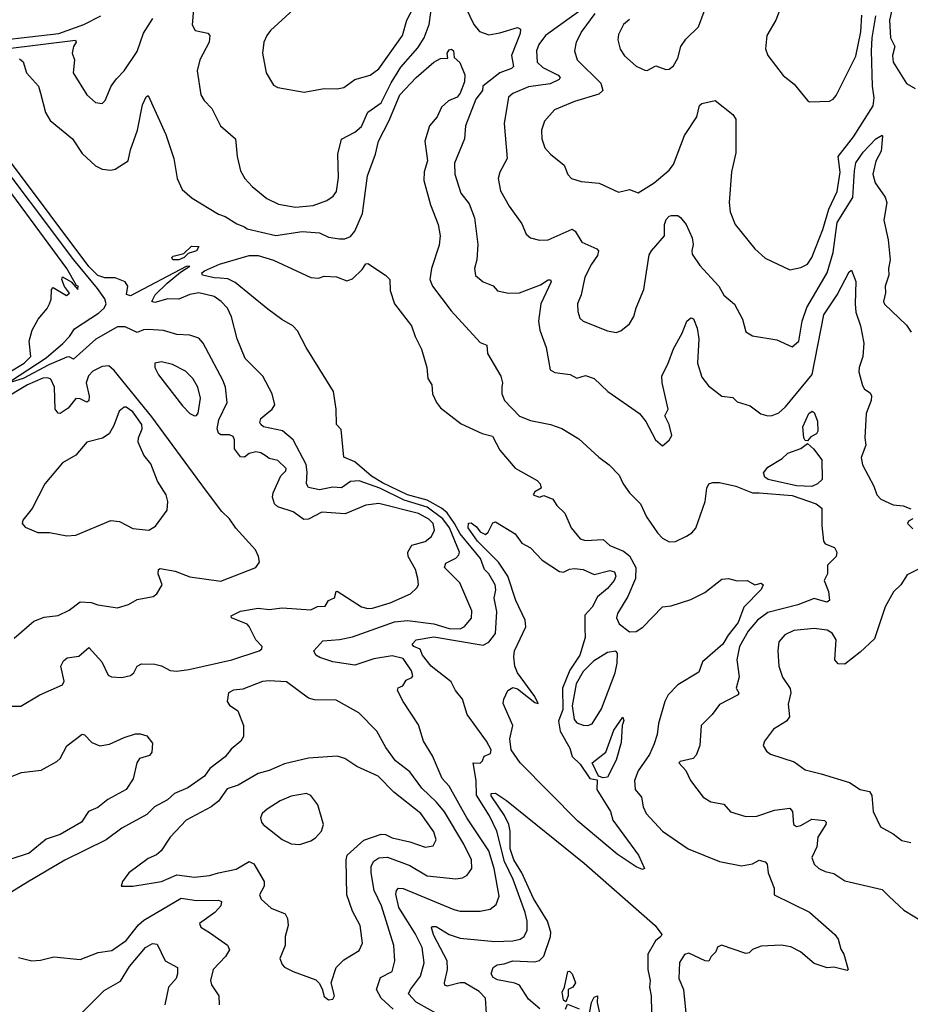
# Model space of a CAD drawing. Extents: x 1552294 to 1694791, y 811929 to 917222.
# Tile 317 of 643: x 1601730 to 1605783, y 907577 to 912057. Entities that reach past the tile are written whole.
import ezdxf

# ---------------------------------------------------------------- set-up
doc = ezdxf.new("R2010")
doc.units = 0

msp = doc.modelspace()

# ---------------------------------------------------------------- linework, layer by layer
at = {"layer": '0CON10XD'}
for points in [[(1602520.3, 912105), (1602514.5, 912034.5), (1602528.8, 912008.8), (1602585.8, 911995.8), (1602596, 911985), (1602592.9, 911955), (1602550.5, 911875), (1602537.8, 911825), (1602554.2, 911715), (1602570.3, 911690.3), (1602605, 911653.8), (1602644.2, 911575), (1602712.5, 911515), (1602719.4, 911435), (1602735, 911370), (1602754.7, 911334.7), (1602787.8, 911297.8), (1602855, 911243.3), (1602908.1, 911218.1), (1602985, 911204.6), (1603065, 911212.1), (1603128, 911235), (1603156, 911254), (1603171.1, 911275), (1603180.6, 911339.4), (1603177.5, 911445), (1603195, 911514.2), (1603255, 911545.5), (1603285, 911571.1), (1603313.8, 911636.2), (1603375, 911678.9), (1603420.1, 911769.9), (1603465, 911841.6), (1603541.4, 911928.6), (1603570, 911975), (1603593.3, 912035), (1603608.6, 912145)], [(1602976.2, 912103.8), (1602872, 912008), (1602854.2, 911985), (1602841.4, 911955), (1602834.4, 911904.4), (1602852, 911815), (1602885, 911758.8), (1602905, 911749.2), (1603025, 911727.5), (1603115, 911744.4), (1603175, 911743.3), (1603205, 911749.4), (1603255, 911785.5), (1603325, 911804.5), (1603365, 911834.5), (1603472.8, 911985), (1603491.6, 912055), (1603539.4, 912145)], [(1604369.6, 912165), (1604123.3, 911985), (1604092.2, 911945), (1604081.2, 911915), (1604085, 911863.8), (1604110.2, 911840.2), (1604181.1, 911805), (1604189.5, 911795), (1604184.5, 911785), (1604144.2, 911765.8), (1604045, 911752), (1603975, 911721.2), (1603954.7, 911705), (1603935.5, 911585), (1603949.2, 911425), (1603915, 911363.3), (1603906.9, 911335), (1603918.8, 911278.8), (1603958.2, 911208.2), (1604015, 911128.8), (1604035, 911082), (1604055, 911064), (1604095, 911054.3), (1604135, 911055.6), (1604245, 911103.5), (1604258.5, 911095), (1604287.8, 911045), (1604356.2, 911015), (1604363.8, 911005), (1604360, 910985), (1604332.1, 910945), (1604302.5, 910885), (1604285.6, 910805), (1604268.9, 910765), (1604269.7, 910729.7), (1604278.8, 910698.8), (1604295, 910686.2), (1604405, 910642), (1604445, 910634.3), (1604465, 910641.2), (1604505, 910674), (1604525, 910706.7), (1604535, 910746.7), (1604570.7, 910829.3), (1604595, 910986.7), (1604605, 911006.2), (1604665, 911073.8), (1604664.5, 911125), (1604671.5, 911148.5), (1604685, 911163.3), (1604696.6, 911166.6), (1604725, 911166.9), (1604737.3, 911157.3), (1604762.5, 911125), (1604790.4, 911065), (1604795.6, 911035), (1604788.4, 911005), (1604791, 910991), (1604825, 910939.5), (1604911.5, 910845), (1604935, 910804.5), (1604983.6, 910763.6), (1605020, 910695), (1605035, 910637.5), (1605065, 910618.8), (1605175, 910601.2), (1605245, 910568.6), (1605275.3, 910594.7), (1605290.6, 910685), (1605311.7, 910748.3), (1605404.8, 910905.2), (1605432.1, 910997.9), (1605450.7, 911135), (1605521.8, 911248.2), (1605529, 911369), (1605535, 911405.6), (1605568.8, 911455), (1605625.6, 911515), (1605655, 911532.5), (1605657, 911527), (1605650.2, 911459.8), (1605626.6, 911413.4), (1605611.9, 911355), (1605622.4, 911315), (1605669.3, 911249.3), (1605676.1, 911225), (1605662.4, 911145), (1605682.1, 911055), (1605692, 910965), (1605684.1, 910925), (1605685.2, 910895), (1605668.6, 910845), (1605670.3, 910815), (1605661.3, 910775), (1605665, 910762.9), (1605765, 910668), (1605786.7, 910635)], [(1603760.7, 912110.7), (1603796.2, 912035), (1603823.3, 912003.3), (1603865, 911988.3), (1603915, 911997.5)], [(1605701.1, 912108.9), (1605688.1, 912055), (1605692.8, 911975), (1605713.1, 911935), (1605702.5, 911895), (1605705, 911864.2), (1605765, 911767.1), (1605805.8, 911745)], [(1601645, 911963.5), (1601907.8, 911995), (1602022.4, 912035), (1602099.5, 912075)], [(1601665, 911924.5), (1601983.9, 911963.9), (1601986.7, 911955), (1601974.6, 911935.4), (1601968.6, 911905), (1601980, 911875), (1601973.8, 911815), (1602035, 911715.8), (1602075, 911680.8), (1602105, 911676.2), (1602119.7, 911690.3), (1602145.7, 911755), (1602171.1, 911788.9), (1602205, 911824.3), (1602265, 911912.1), (1602293.8, 911996.2), (1602336.7, 912063.3)], [(1604346.8, 912085), (1604288.2, 912005), (1604262.1, 911955), (1604254.5, 911915), (1604267.3, 911875), (1604375, 911768.9), (1604383.6, 911735), (1604365, 911718.7), (1604255, 911685.4), (1604163.3, 911646.7), (1604118.6, 911595), (1604104.4, 911555), (1604106.5, 911515), (1604120.6, 911475), (1604145, 911445.7), (1604208, 911395), (1604225, 911353.3), (1604241.2, 911335), (1604285, 911321.4), (1604366.7, 911313.3), (1604455, 911272.9), (1604505, 911284.3), (1604545, 911270), (1604616.7, 911315), (1604685, 911372.1), (1604705, 911397.8), (1604755, 911530.8), (1604810.9, 911615), (1604823.7, 911666.3), (1604835, 911675.8), (1604895, 911690), (1604975, 911625.8), (1604988.6, 911605), (1604988.7, 911451.3), (1604969.4, 911365), (1604959.4, 911225), (1604963.2, 911183.2), (1604985.8, 911125), (1605076, 911015), (1605122.8, 910972.8), (1605235, 910918.9), (1605285, 910929.1), (1605315, 910944.5), (1605335, 910975.7), (1605385, 911103.3), (1605411.9, 911195), (1605449.8, 911275), (1605463.8, 911363.8), (1605455.3, 911435), (1605524.7, 911525), (1605613.7, 911665), (1605618.8, 911701.2), (1605611, 911755), (1605606.6, 911915), (1605610.1, 911975), (1605626.8, 912075)], [(1604505, 912058.9), (1604478.6, 912035), (1604455, 911990), (1604451.9, 911965), (1604463, 911923), (1604482.8, 911892.8), (1604535, 911845.8), (1604575, 911828), (1604585, 911826.2), (1604625, 911846.7), (1604670.7, 911830.7), (1604685, 911832.5), (1604705, 911846.7), (1604725, 911882.9), (1604739.1, 911935), (1604760.9, 911969.1), (1604818.6, 912025), (1604845.6, 912095)], [(1605186, 912095), (1605171.4, 912055), (1605130, 911985), (1605124.4, 911925), (1605134, 911895), (1605205, 911803.8), (1605255, 911763.8), (1605315, 911690), (1605325, 911683.3), (1605415, 911686.7), (1605432.5, 911695), (1605445, 911712.5), (1605535, 911891.4), (1605557.7, 912002.3), (1605561.8, 912078.2)], [(1603915, 911997.5), (1603995, 912021.6), (1604009.1, 912015), (1604008.1, 911995), (1603968.3, 911895), (1603977.1, 911845), (1603967.5, 911835), (1603915, 911815.7), (1603837.9, 911755), (1603835.5, 911735), (1603805.9, 911695), (1603759.2, 911575), (1603754.2, 911515), (1603708.1, 911405), (1603710, 911355), (1603737.5, 911267.5), (1603775, 911219.2), (1603800.4, 911155), (1603814.6, 911034.6), (1603810, 910965), (1603800, 910925), (1603805, 910894), (1603840, 910865), (1603885, 910845.7), (1603905, 910822.9), (1603955, 910812.7), (1604005, 910814.5), (1604100.8, 910850.8), (1604135, 910872.9), (1604145, 910873.8), (1604148.9, 910865), (1604101.2, 910765), (1604091.6, 910685), (1604096.7, 910645), (1604126.5, 910565), (1604144.4, 910464.4), (1604165, 910452.5), (1604235, 910442.9), (1604265, 910425.4), (1604305, 910438.2), (1604344.7, 910424.7), (1604406.7, 910365), (1604551.2, 910265), (1604579.7, 910229.7), (1604623.3, 910145), (1604655, 910117.5), (1604685, 910143.3), (1604697.1, 910165), (1604685.8, 910215), (1604666, 910255), (1604680.8, 910285), (1604653.6, 910405), (1604652.8, 910437.2), (1604680.3, 910489.7), (1604705, 910560), (1604745, 910631.2), (1604766.2, 910685), (1604785, 910701.2), (1604796.8, 910696.8), (1604813.1, 910653.1), (1604820.3, 910605), (1604814.7, 910494.7), (1604835, 910431.2), (1604865, 910390.8), (1604925, 910344.4), (1604975, 910338.6), (1604995, 910318), (1605055, 910300), (1605103.5, 910263.5), (1605134.5, 910254.5), (1605155, 910255.6), (1605185, 910268.6), (1605215, 910295.5), (1605337.1, 910442.9), (1605390, 910715), (1605450, 910805), (1605505, 910910), (1605515, 910917.5), (1605535.4, 910865.4), (1605531.8, 910765), (1605535.8, 910725.8), (1605556.1, 910665), (1605570.9, 910585), (1605567.3, 910525), (1605550, 910475), (1605549.4, 910455), (1605565, 910393.3), (1605575, 910376.7), (1605600, 910360), (1605605.8, 910345.8), (1605604.4, 910325), (1605582.2, 910265), (1605575.7, 910155), (1605581.2, 910121.2), (1605559.2, 910065), (1605565, 910032.5), (1605617.1, 909935), (1605630.8, 909895), (1605649.2, 909875), (1605705, 909849.2), (1605751.2, 909845), (1605785, 909832.1)], [(1601825, 911723.3), (1601847.8, 911635), (1601869.1, 911599.1), (1601970.8, 911515), (1602015, 911448), (1602075, 911392), (1602105, 911377.5), (1602145, 911371.9), (1602165, 911376.9), (1602224.4, 911415.6), (1602234.5, 911465), (1602266.5, 911555), (1602289.3, 911670.7), (1602305, 911706.7), (1602315, 911712.5), (1602395.5, 911535.5), (1602432.2, 911425), (1602446.7, 911335), (1602469.5, 911285), (1602514.8, 911244.8), (1602635, 911172), (1602665, 911162), (1602718, 911128), (1602752.5, 911115), (1602765.9, 911105.9), (1602895, 911075.5), (1603015, 911093.7), (1603095, 911088), (1603135, 911067.9), (1603185, 911060.4), (1603209.2, 911060.8), (1603235, 911070.5), (1603254.6, 911095), (1603289.8, 911175), (1603312.4, 911347.6), (1603349.6, 911445), (1603362.2, 911505), (1603411, 911599), (1603459.6, 911715), (1603535, 911794.4), (1603615, 911864), (1603645, 911881.2), (1603678.3, 911881.7), (1603676, 911905), (1603685, 911920), (1603695, 911922.5), (1603704, 911915), (1603707.5, 911885), (1603732.7, 911862.7), (1603755.9, 911805.9), (1603754.2, 911775), (1603735, 911722.5), (1603721.4, 911705), (1603681.2, 911688.8), (1603650.2, 911659.8), (1603629.7, 911615), (1603595.2, 911575), (1603574.4, 911505), (1603585.6, 911415), (1603570.7, 911365), (1603569.8, 911325), (1603599.7, 911215), (1603634.6, 911125), (1603644, 911074), (1603639.1, 911030.9), (1603604.5, 910925), (1603597.2, 910875), (1603609.2, 910845), (1603693.2, 910733.2), (1603825, 910588.8), (1603856.1, 910576.1), (1603858.9, 910538.9), (1603920.4, 910435), (1603927.3, 910405), (1603924.6, 910385.4), (1603924.4, 910355), (1603936.5, 910325), (1604005, 910253.8), (1604055, 910232.9), (1604145, 910215.4), (1604197.2, 910197.2), (1604275, 910150.4), (1604365, 910066.2), (1604412.5, 910032.5), (1604457.8, 909985), (1604476.4, 909945), (1604505.4, 909905), (1604554.5, 909855), (1604583.1, 909795), (1604631.9, 909721.9), (1604655, 909698.5), (1604685, 909681.1), (1604715, 909682.5), (1604765, 909707.3), (1604788.3, 909721.7), (1604807, 909743), (1604848.9, 909865), (1604856.9, 909925), (1604866.7, 909945), (1604885, 909951.6), (1604915, 909950.7), (1604988.9, 909935), (1605065, 909904.5), (1605095, 909904.6), (1605245, 909892.9), (1605353.9, 909855), (1605380.4, 909835), (1605380, 909755), (1605387.3, 909685), (1605395, 909672.2), (1605438.8, 909655), (1605449.2, 909635), (1605445.8, 909615), (1605405.6, 909575), (1605406.5, 909535), (1605390.9, 909505), (1605410.8, 909455), (1605415.7, 909415), (1605402.5, 909407.5), (1605345, 909423.3), (1605271.2, 909395), (1605135, 909360), (1605087.5, 909325), (1605045.3, 909275), (1605006.4, 909205), (1604993.3, 909145), (1605003.7, 909066.3), (1604990.8, 909015), (1605002, 908995), (1605000, 908985), (1604915, 908941.2), (1604881.8, 908895), (1604831.1, 908845), (1604825.5, 908754.5), (1604808.9, 908711.1), (1604794.4, 908695.6), (1604735, 908682.5), (1604730, 908675), (1604761.3, 908641.3), (1604782.3, 908595), (1604840.1, 908520.1), (1604875, 908498.1), (1604935, 908487.8), (1604965, 908452.9), (1605035, 908431.1), (1605085, 908433.5), (1605165, 908460.9), (1605235, 908470), (1605247.5, 908455), (1605252.2, 908395), (1605265, 908385.6), (1605285, 908390), (1605335, 908419.6), (1605392.7, 908412.7), (1605400, 908405), (1605398.6, 908395), (1605362.3, 908337.7), (1605357, 908293), (1605334.5, 908245), (1605345, 908214), (1605366.7, 908195), (1605395, 908180.8), (1605435, 908172), (1605485, 908139.4), (1605655, 908098.6), (1605687.6, 908067.6), (1605753.8, 908005), (1605853.3, 907945)], [(1601729.5, 911879.5), (1601746.2, 911866.2), (1601761.1, 911815), (1601815.4, 911755.4), (1601825, 911723.3)], [(1601684.6, 910454.6), (1601749.8, 910495), (1601781.5, 910525), (1601773.5, 910595), (1601786.4, 910645), (1601814.4, 910695), (1601855, 910742.5), (1601865.4, 910764.6), (1601873.3, 910785), (1601875, 910830), (1601881.7, 910838.3), (1601943, 910803), (1601957.5, 910812.5), (1601933.8, 910843.8), (1601922.5, 910875), (1601925, 910887.5), (1601963.9, 910863.9), (1601995, 910830), (1601996, 910845), (1601988.3, 910848.3), (1601945, 910925.6), (1601405, 911656.2)], [(1601687.7, 910412.3), (1601851.2, 910518.8), (1601926.8, 910583.2), (1601957.4, 910615), (1601979.9, 910650.1), (1602088.5, 910721.4), (1602114.6, 910745), (1602123.5, 910765), (1602116.8, 910786.8), (1602083.9, 910833.9), (1601976, 910965), (1601576.6, 911495)], [(1603665, 907514.5), (1603535, 907586.3), (1603500, 907625), (1603508.2, 907645), (1603554.6, 907705), (1603570.8, 907765), (1603560.9, 907835), (1603529.5, 907899.5), (1603455, 908018.1), (1603442.3, 908077.7), (1603444.7, 908095.3), (1603454.6, 908105.4), (1603475, 908104.6), (1603705, 908007.7), (1603735, 908000), (1603825, 908000.4), (1603870.6, 908009.4), (1603898.8, 908031.2), (1603911.7, 908068.3), (1603889.3, 908195), (1603864.5, 908275), (1603764.8, 908425), (1603685, 908570), (1603652, 908605), (1603608.2, 908708.2), (1603567.1, 908775), (1603545, 908848.6), (1603475.3, 908955), (1603450, 909005), (1603452.5, 909017.5), (1603474.1, 909025.9), (1603488.3, 909051.7), (1603515, 909063.3), (1603518.6, 909071.4), (1603512.5, 909095), (1603475, 909149.8), (1603425, 909162.4), (1603341.2, 909148.8), (1603255, 909120), (1603155, 909136), (1603096.2, 909155), (1603078, 909165), (1603068, 909185), (1603109.5, 909230.5), (1603185, 909236.8), (1603245, 909249.5), (1603435, 909317.9), (1603495, 909323.3), (1603615, 909308.6), (1603685, 909287), (1603734.6, 909285.4), (1603753.8, 909296.2), (1603785.9, 909334.1), (1603787.6, 909367.6), (1603732.4, 909495), (1603663.3, 909565), (1603670, 909585), (1603715, 909606.4), (1603728.5, 909621.5), (1603731.3, 909635), (1603685.6, 909745), (1603655, 909786.4), (1603585, 909839.4), (1603480.3, 909870.3), (1603368.9, 909925), (1603275, 909958.4), (1603235, 909955.6), (1603195, 909927.1), (1603155, 909930.5), (1603095, 909917.6), (1603045, 909928.2), (1603034.7, 909944.7), (1603038.7, 909998.7), (1603033.9, 910033.9), (1602974.5, 910145), (1602926, 910186), (1602840, 910205), (1602828.1, 910215), (1602823.6, 910225), (1602827.8, 910242.2), (1602855, 910265.6), (1602879.2, 910285), (1602890.8, 910305), (1602878.6, 910355), (1602835.9, 910435.9), (1602756.1, 910516.1), (1602720.4, 910605), (1602693.9, 910705), (1602675.4, 910745), (1602647.3, 910775), (1602615, 910798.4), (1602545, 910814.1), (1602505, 910807.2), (1602454.2, 910785.8), (1602405, 910786.6), (1602345, 910771.1), (1602331.2, 910775), (1602346.1, 910805), (1602401.6, 910858.4), (1602461.5, 910908.5), (1602505, 910935.7), (1602488, 910935), (1602235, 910801), (1602216.7, 910806.7), (1602222.5, 910845), (1602210.5, 910865), (1602165, 910882.8), (1602117, 910883), (1602085, 910892.7), (1602044.9, 910935), (1601692.4, 911405)], [(1602455, 910964.3), (1602427.5, 910965), (1602422, 910975), (1602429.1, 910980.9), (1602476.9, 910993.1), (1602512.6, 911027.4), (1602546, 911025), (1602534.5, 911005), (1602496.7, 910993.3), (1602479.2, 910975), (1602455, 910964.3)], [(1603854.5, 907535), (1603850.4, 907605), (1603820.9, 907635), (1603755, 907674.2), (1603735, 907675.3), (1603675, 907659.6), (1603664.7, 907664.7), (1603663.3, 907675), (1603676.8, 907735), (1603676.1, 907775), (1603615, 907889.5), (1603604.1, 907925), (1603608.9, 907931.1), (1603625, 907930.3), (1603684.4, 907894.4), (1603735, 907877.9), (1603892.4, 907862.4), (1603974.1, 907865.9), (1604006.9, 907873.1), (1604025.6, 907885), (1604040, 907915), (1604039.8, 907955), (1604031, 907995), (1603975.1, 908145.1), (1603936.9, 908226.9), (1603901.7, 908365), (1603868, 908435), (1603808.3, 908528.3), (1603807.7, 908595), (1603793.8, 908675), (1603825.7, 908674.3), (1603835.9, 908684.1), (1603844.3, 908705.7), (1603872, 908718), (1603875.5, 908735), (1603853.9, 908775), (1603766.7, 908895), (1603745.4, 908965), (1603713.8, 909005), (1603693.5, 909045), (1603603.1, 909115), (1603562.7, 909165), (1603552.7, 909192.7), (1603524, 909205), (1603516, 909215), (1603535, 909235.6), (1603615, 909249.4), (1603839.3, 909210.7), (1603865, 909224.5), (1603895.8, 909264.2), (1603901.6, 909365), (1603889.8, 909425), (1603896.8, 909463.2), (1603894.1, 909485), (1603865.3, 909535), (1603845.9, 909555.9), (1603827.5, 909605), (1603735, 909718.1), (1603709.2, 909765), (1603675, 909813.9), (1603649.2, 909835), (1603585, 909871), (1603495, 909895.9), (1603380.4, 909950.4), (1603330.6, 909980.6), (1603255, 910045.3), (1603205, 910066.2), (1603192.9, 910192.9), (1603171.2, 910215), (1603170.4, 910285), (1603157.7, 910365), (1603033.2, 910565), (1602995, 910642.2), (1602973.5, 910665), (1602923, 910693), (1602859.9, 910739.9), (1602711.1, 910861.1), (1602677.4, 910877.4), (1602641.9, 910881.9), (1602615, 910882.2), (1602561.5, 910895), (1602559.1, 910905), (1602570.6, 910915), (1602638.9, 910945), (1602775, 910984.7), (1602815, 910984.6), (1602885, 910963.3), (1603055, 910884.5), (1603089.4, 910880.6), (1603115, 910890.8), (1603172.2, 910887.8), (1603219.3, 910869.3), (1603245, 910878.9), (1603288.8, 910921.2), (1603305, 910947.1), (1603315, 910947.6), (1603394.3, 910895), (1603414.3, 910875), (1603415.6, 910825), (1603435.6, 910765), (1603513.8, 910665), (1603529.2, 910615), (1603558.3, 910558.3), (1603583.6, 910475), (1603586.9, 910425), (1603605.4, 910395.4), (1603608.6, 910355), (1603627.1, 910315)], [(1601685, 908933.8), (1601735, 908933.8), (1601821.2, 908985), (1601925, 909030.9), (1601932.1, 909047.9), (1601917.7, 909115), (1601929.4, 909140.6), (1601946.4, 909153.6), (1601998.8, 909161.2), (1602045, 909200.8), (1602103.8, 909135), (1602132.9, 909075), (1602147.2, 909067.2), (1602195, 909064.1), (1602235, 909072.5), (1602250, 909085), (1602265, 909116.2), (1602284.2, 909125.8), (1602345, 909124.3), (1602375, 909116.9), (1602415, 909096.2), (1602445, 909093.2), (1602499.7, 909100.3), (1602695.5, 909144.5), (1602820, 909185), (1602832.5, 909195), (1602834, 909205), (1602805, 909236), (1602775, 909295.8), (1602765, 909306.5), (1602693.3, 909335), (1602692.5, 909345), (1602734.7, 909365.3), (1602815, 909380), (1602865, 909373.8), (1602925, 909381.2), (1603055, 909371.8), (1603085, 909387.5), (1603120.7, 909389.3), (1603136.1, 909413.9), (1603163.3, 909426.7), (1603170, 909455), (1603175, 909456.7), (1603285, 909386.3), (1603315, 909377.3), (1603335, 909378.9), (1603416, 909404), (1603508.8, 909445), (1603537.2, 909472.8), (1603544.4, 909485.6), (1603542.5, 909515), (1603530.7, 909555), (1603498.1, 909615), (1603496.8, 909635), (1603515, 909665.6), (1603575, 909682.7), (1603604.5, 909705), (1603617.6, 909735), (1603611.4, 909765), (1603592, 909785), (1603545, 909811), (1603364.1, 909855.9), (1603305, 909847.7), (1603210.7, 909809.3), (1603105, 909816.9), (1603045, 909784.6), (1603023.7, 909783.7), (1602975, 909818.2), (1602905, 909840.4), (1602888.9, 909855), (1602880.7, 909885), (1602884.1, 909905), (1602919, 909981), (1602941.2, 910005), (1602942.5, 910015), (1602905, 910051.2), (1602865, 910060.4), (1602851.5, 910071.5), (1602827, 910087), (1602805, 910090.6), (1602775, 910082.8), (1602752.6, 910067.4), (1602735, 910068.6), (1602707.7, 910105), (1602707.5, 910145), (1602701.2, 910161.2), (1602685, 910168.5), (1602645, 910167.9), (1602635, 910175.7), (1602629.1, 910195), (1602636, 910236), (1602673.9, 910315), (1602666.5, 910385), (1602655, 910416.9), (1602565, 910586), (1602545, 910607.5), (1602505, 910622), (1602445, 910625.6), (1602385, 910642.7), (1602315, 910647.3), (1602293.8, 910646.2), (1602265, 910633.7), (1602210.2, 910660.2), (1602175, 910660.2), (1602076.4, 910603.6), (1601975, 910512), (1601955, 910523.5), (1601945, 910521.8), (1601862.8, 910487.2), (1601745.3, 910425), (1601691.7, 910408.3)], [(1602525, 910254.6), (1602535, 910255.6), (1602542.9, 910267.1), (1602553.3, 910335), (1602540.6, 910385), (1602517.8, 910425), (1602485, 910458.2), (1602425, 910488.8), (1602375, 910500.3), (1602345.8, 910495), (1602345.3, 910475), (1602361.4, 910441.4), (1602470.3, 910300.3), (1602504.8, 910264.8), (1602525, 910254.6)], [(1601705, 909243.3), (1601795, 909320), (1601841.4, 909338.6), (1601905, 909345.7), (1601955, 909370), (1602005, 909408.9), (1602055, 909405.6), (1602085, 909394.5), (1602175, 909381.5), (1602225, 909396.9), (1602265, 909418.9), (1602336.8, 909433.2), (1602353.8, 909445), (1602378.8, 909485), (1602360, 909535), (1602362.5, 909555), (1602369.7, 909560.3), (1602437.5, 909547.5), (1602505, 909522.3), (1602645, 909502.2), (1602805, 909564), (1602820.8, 909589.2), (1602816.9, 909615), (1602802.5, 909645), (1602713.3, 909743.3), (1602685, 909786.5), (1602649.4, 909819.4), (1602575, 909917.5), (1602330.9, 910250.9), (1602160.6, 910460.6), (1602135, 910482.4), (1602105, 910479.7), (1602062.4, 910457.6), (1602043.3, 910436.7), (1602033, 910405), (1602046.5, 910343.5), (1602045, 910322.5), (1602035, 910317.3), (1602005, 910332.2), (1601985, 910333.1), (1601951, 910289), (1601915, 910265.5), (1601905, 910266.5), (1601891.8, 910285), (1601888.8, 910385), (1601872.2, 910422.2), (1601857.7, 910427.7), (1601835, 910425.4), (1601765, 910396.4), (1601646.9, 910325)], [(1603627.1, 910315), (1603645, 910291.4), (1603738.8, 910218.8), (1603834.5, 910174.5), (1603881.5, 910161.5), (1603915, 910098.8), (1603985, 910017.1), (1604085, 909961.2), (1604098.8, 909945), (1604102.5, 909925), (1604075, 909908.8), (1604067.5, 909895), (1604095, 909884), (1604115, 909892.5), (1604155.7, 909875.7), (1604175, 909846.7), (1604211.1, 909811.1), (1604240, 909745), (1604280.8, 909695), (1604305, 909687.1), (1604385, 909691.8), (1604415.6, 909665), (1604478.4, 909638.4), (1604505, 909617.7), (1604534.1, 909565), (1604532, 909515), (1604497.7, 909432.2), (1604450.5, 909355), (1604445.6, 909335), (1604458.5, 909308.5), (1604505, 909271.4), (1604535, 909273.5), (1604566.2, 909293.8), (1604655, 909385.6), (1604695, 909390), (1604785, 909418.6), (1604848.7, 909451.3), (1604925, 909510.8), (1604955, 909514.4), (1604995, 909504.2), (1605040, 909505), (1605075, 909486.2), (1605105, 909494), (1605114, 909485), (1605105, 909464.4), (1605026, 909384), (1604999.2, 909315), (1604953.6, 909256.4), (1604930.4, 909215), (1604838.1, 909135), (1604821.3, 909088.7), (1604725, 909031.1), (1604680.5, 908985), (1604665.5, 908955), (1604636.8, 908855), (1604630.9, 908805), (1604617.6, 908762.4), (1604596.3, 908713.7), (1604545, 908638.6), (1604527.2, 908595), (1604530.9, 908555), (1604559.7, 908519.7), (1604567.1, 908475), (1604580.3, 908445), (1604655.5, 908365), (1604772.5, 908285), (1604915, 908226.7), (1605015, 908207.1), (1605064.4, 908215.6), (1605095, 908232.9), (1605123.3, 908225), (1605131.2, 908215), (1605135.8, 908175), (1605163.8, 908105), (1605164, 908075), (1605325, 907995.6), (1605440, 907895), (1605455, 907873.8), (1605467.5, 907827.5), (1605481.2, 907805), (1605500, 907735), (1605495, 907730), (1605435, 907746.2), (1605405, 907742.5), (1605345, 907761.9), (1605283.8, 907816.2), (1605239.1, 907839.1), (1605195, 907846.1), (1605105, 907840.8), (1605065, 907826.9), (1605049.4, 907810.6), (1605035, 907807.8), (1604924.3, 907845.7), (1604905, 907837.5), (1604897.5, 907815), (1604876.7, 907795), (1604866.6, 907773.4), (1604850, 907775), (1604775, 907809.6), (1604755, 907803.1), (1604732.6, 907767.4), (1604729.4, 907695), (1604750.4, 907645), (1604770.9, 907445)], [(1601945, 909708), (1601985, 909712), (1602145, 909778.1), (1602185, 909774.3), (1602245, 909742.5), (1602317.5, 909735), (1602347.6, 909752.4), (1602401.2, 909825), (1602404.3, 909865), (1602396.9, 909895), (1602356.7, 909956.7), (1602326.7, 910036.7), (1602294.4, 910075), (1602268.8, 910135), (1602270.8, 910155), (1602288.1, 910195), (1602285.3, 910215), (1602245, 910272.3), (1602215, 910294.3), (1602205, 910293.8), (1602183.4, 910276.6), (1602158.9, 910211.1), (1602137.4, 910172.6), (1602106.6, 910153.4), (1602035.8, 910134.2), (1601985, 910076.2), (1601925, 910041.2), (1601844.4, 909945), (1601787.6, 909832.4), (1601745, 909780), (1601741.2, 909765), (1601755, 909748), (1601813.2, 909723.2), (1601865, 909724), (1601945, 909708)], [(1605315, 910141.4), (1605305, 910142.9), (1605299, 910155), (1605293.5, 910205), (1605321.2, 910265), (1605336, 910276), (1605345, 910270), (1605360.7, 910230.7), (1605362.5, 910185), (1605356.8, 910173.2), (1605330.3, 910159.7), (1605315, 910141.4)], [(1605335, 909933.1), (1605265, 909936), (1605136.9, 909965), (1605120.7, 909975), (1605114.6, 909995), (1605135, 910021.8), (1605199.6, 910060.4), (1605225, 910084.5), (1605285, 910105.9), (1605315, 910128.6), (1605342.1, 910105), (1605380, 910055), (1605381.9, 909965), (1605361.4, 909945), (1605335, 909933.1)], [(1604565, 908190), (1604535, 908202.5), (1604449.4, 908259.4), (1604270.3, 908410.3), (1604008.3, 908675), (1603966.3, 908735), (1603960.8, 908785), (1603974.5, 908845), (1603930.8, 908945), (1603933.1, 908965), (1603952, 909005), (1603975, 909018), (1603995, 909012.5), (1604075, 908950), (1604090, 908945), (1604075, 908977.5), (1603995, 909085.5), (1603983.6, 909115), (1603978.2, 909158.2), (1603982.2, 909185), (1604034.1, 909295), (1604030.7, 909325), (1603988.4, 909415), (1603951.1, 909525), (1603909.6, 909589.6), (1603813.3, 909685), (1603771.6, 909745), (1603773.2, 909766.8), (1603785, 909767.1), (1603809.1, 909749.1), (1603825, 909726.2), (1603850, 909715), (1603862.5, 909725), (1603882.5, 909767.5), (1603895, 909772.5), (1603985, 909718), (1604015.7, 909675.7), (1604055, 909654), (1604107.7, 909597.7), (1604186.3, 909546.3), (1604205, 909543.5), (1604232.6, 909557.4), (1604255, 909560.3), (1604293.8, 909555), (1604345, 909532.1), (1604415, 909551.6), (1604436.8, 909545), (1604443.5, 909525), (1604434.7, 909505), (1604405, 909468.9), (1604359.6, 909430.4), (1604335, 909384.3), (1604302.6, 909347.4), (1604301.7, 909288.3), (1604303.3, 909246.7), (1604279.8, 909165), (1604233.2, 909096.8), (1604200.4, 909015), (1604201.7, 908918.3), (1604181.8, 908865), (1604189.1, 908819.1), (1604233, 908743), (1604245, 908704.3), (1604280.2, 908670.2), (1604325, 908603.8), (1604358.7, 908598.7), (1604356.3, 908555), (1604419.1, 908455), (1604430, 908415), (1604546.7, 908255), (1604573.3, 908195), (1604565, 908190)], [(1605794.6, 909785.4), (1605774.5, 909775.5), (1605770, 909765), (1605795, 909741.1)], [(1605816.7, 909555), (1605768.3, 909531.7), (1605740, 909485), (1605706.2, 909453.8), (1605669.2, 909385), (1605620.2, 909239.8), (1605555, 909178.8), (1605485, 909124.4), (1605455.5, 909125.5), (1605440, 909145), (1605445.9, 909235), (1605427.7, 909265), (1605405, 909278.7), (1605345, 909287.5), (1605252.6, 909277.4), (1605211.5, 909258.5), (1605184.2, 909225.8), (1605180, 909185), (1605185.3, 909115), (1605200.8, 909065), (1605235.8, 909014.2), (1605238.6, 908995), (1605227, 908943), (1605233.6, 908885), (1605220, 908865), (1605161.1, 908828.9), (1605118.8, 908775), (1605113.3, 908755), (1605128.3, 908728.3), (1605146.7, 908715), (1605255, 908680), (1605304.5, 908644.5), (1605376.7, 908625), (1605506.4, 908586.4), (1605554.6, 908554.6), (1605598, 908545), (1605607.4, 908527.4), (1605613.5, 908455), (1605647.5, 908385), (1605705, 908353.3), (1605745, 908322.5), (1605785, 908312.5)], [(1604315, 908846.1), (1604335, 908853.8), (1604378.5, 908921.5), (1604440.2, 909085), (1604449, 909129), (1604450, 909175), (1604443.6, 909183.6), (1604405, 909177.3), (1604342, 909138), (1604295, 909090.9), (1604263.1, 909035), (1604244.5, 908934.5), (1604253.2, 908873.2), (1604265, 908857.5), (1604295, 908846.8), (1604315, 908846.1)], [(1603429.4, 907555), (1603374.6, 907605), (1603354.4, 907645), (1603371.3, 907698.7), (1603425, 907725.8), (1603436.8, 907775), (1603433.1, 907845), (1603376.9, 908025), (1603343.5, 908095), (1603329.2, 908175), (1603330.3, 908205), (1603342.2, 908227.8), (1603365, 908243.4), (1603403.4, 908246.6), (1603505, 908208.8), (1603585, 908161.8), (1603715, 908148.2), (1603745, 908152.7), (1603766, 908164), (1603788.2, 908195), (1603785.9, 908235), (1603751.1, 908305), (1603662.9, 908452.9), (1603627.1, 908497.1), (1603560.1, 908560.1), (1603505, 908635.4), (1603439.6, 908685), (1603396.4, 908745), (1603355, 908820), (1603273, 908903), (1603170.7, 908960.7), (1603072.1, 908962.1), (1603045, 908970), (1602945, 909044), (1602865, 909049.6), (1602835.5, 909045.5), (1602745, 909011.2), (1602703.6, 909006.4), (1602680, 908995), (1602673.8, 908955), (1602685, 908938.8), (1602722.7, 908912.7), (1602748.8, 908845), (1602748, 908795), (1602736, 908775), (1602692.3, 908737.7), (1602665, 908703.6), (1602595, 908649.4), (1602571.4, 908615), (1602495, 908561.5), (1602434.3, 908535.7), (1602402, 908508), (1602344.3, 908475.7), (1602308.8, 908441.2), (1602195, 908378.5), (1602124.3, 908325), (1601935, 908232.9), (1601765, 908133.3), (1601695, 908088.5)], [(1604385, 908607.5), (1604364.6, 908614.6), (1604335.7, 908675), (1604398.2, 908725), (1604434.6, 908825), (1604475, 908883.3), (1604478.9, 908868.9), (1604472, 908845), (1604467.5, 908767.5), (1604445, 908688.1), (1604405, 908610.6), (1604385, 908607.5)], [(1601665, 908603.3), (1601738.7, 908631.3), (1601828, 908642), (1601898.7, 908681.3), (1601914.8, 908695.2), (1601945, 908753.1), (1602015, 908806.2), (1602025, 908803.8), (1602058.2, 908768.2), (1602095, 908752.9), (1602138.8, 908761.2), (1602205, 908791.5), (1602257.3, 908807.3), (1602278.3, 908808.3), (1602308.6, 908798.6), (1602333.8, 908765), (1602332, 908725), (1602321.2, 908708.8), (1602274.6, 908695.4), (1602262.9, 908675), (1602246.6, 908603.4), (1602214, 908555), (1602130.5, 908509.5), (1602085, 908473.1), (1602043.1, 908455), (1602011.5, 908405), (1601915, 908350), (1601850.9, 908329.1), (1601773.1, 908265), (1601685, 908235.8)], [(1603135, 907597.5), (1603155, 907600), (1603162.5, 907615), (1603148, 907675), (1603170, 907745), (1603205, 907778.9), (1603275, 907822.2), (1603290.8, 907855), (1603279.6, 907935), (1603245, 908001.2), (1603219.1, 908075), (1603216.1, 908235), (1603220.5, 908255), (1603296.9, 908323.1), (1603375, 908350.5), (1603395, 908349.2), (1603425, 908334.7), (1603505, 908316.7), (1603575, 908291.4), (1603612.1, 908297.9), (1603626.1, 908325), (1603615, 908361.5), (1603556.2, 908445), (1603432.5, 908542.5), (1603361.2, 908615), (1603265, 908659.1), (1603210, 908695), (1603175, 908705.7), (1603045, 908697.5), (1602935, 908671.8), (1602865, 908641.4), (1602815, 908627.2), (1602725, 908574.6), (1602675, 908557.1), (1602635, 908500.6), (1602600.8, 908475), (1602487.5, 908415), (1602415, 908337.1), (1602374.6, 908275.4), (1602352.6, 908257.4), (1602315, 908241.1), (1602227.5, 908175), (1602197.5, 908135), (1602192.5, 908115), (1602245, 908114), (1602375, 908136.2), (1602445, 908166.2), (1602525, 908155.5), (1602593.6, 908163.6), (1602635.4, 908175.4), (1602715, 908191.6), (1602775, 908226.9), (1602795, 908216.7), (1602843.1, 908135), (1602842.9, 908115), (1602821.9, 908075), (1602829.2, 908055), (1602875, 908014.2), (1602937.9, 907987.9), (1602948.1, 907968.1), (1602951.5, 907935), (1602938.9, 907885), (1602937.5, 907845), (1602914, 907785), (1602925, 907757.5), (1602935.9, 907745.9), (1602975, 907726.2), (1603078.3, 907688.3), (1603093.6, 907673.6), (1603107, 907647), (1603115, 907612.5), (1603135, 907597.5)], [(1603005, 908304.2), (1603055, 908321.4), (1603075.8, 908335), (1603102.9, 908365), (1603112.9, 908395), (1603087.3, 908485), (1603055, 908527.5), (1603035, 908535.7), (1602965.5, 908524.5), (1602915, 908503.3), (1602856, 908465), (1602834, 908445), (1602826, 908425), (1602830, 908405), (1602838.8, 908395), (1602925, 908327.5), (1602965, 908307.1), (1603005, 908304.2)], [(1604097, 907557), (1604045, 907600), (1604005, 907663.3), (1603983.5, 907673.5), (1603905, 907688), (1603885, 907699.5), (1603875.6, 907715), (1603885, 907743.8), (1603903.1, 907756.9), (1603935, 907760.4), (1603975, 907775.2), (1604075, 907770.5), (1604095, 907776.6), (1604115, 907795.5), (1604145.6, 907885), (1604146.8, 907905), (1604132.1, 907955), (1604068, 908058), (1604014.9, 908174.9), (1603979.3, 908235), (1603961.8, 908285), (1603961.7, 908365), (1603955.4, 908395), (1603935.7, 908435.7), (1603875.3, 908525), (1603875, 908536.9), (1603895, 908538), (1603945.9, 908505), (1604299.1, 908219.1), (1604622.6, 907935), (1604651.8, 907895), (1604648.5, 907885), (1604623.7, 907866.3), (1604589.1, 907805), (1604587.9, 907735), (1604599.1, 907685), (1604595.6, 907655.6), (1604604.5, 907615), (1604606.9, 907465)], [(1601725, 907789.5), (1601785, 907774.5), (1601825, 907777.9), (1601885, 907793.5), (1602005, 907780.6), (1602086.7, 907813.3), (1602148.8, 907821.2), (1602215, 907867.1), (1602271.3, 907938.7), (1602295, 907960), (1602465, 908060.6), (1602535, 908050), (1602635, 908050.5), (1602649.2, 908045), (1602645.4, 908025), (1602617.8, 907995), (1602548.6, 907945), (1602555, 907928), (1602593.4, 907903.4), (1602676.2, 907846.2), (1602684.4, 907825), (1602666.5, 907795), (1602611.2, 907735), (1602598.6, 907685), (1602602.5, 907665), (1602635.7, 907615), (1602638, 907575)], [(1601990, 907515), (1602115, 907639.1), (1602188.1, 907681.9), (1602230.5, 907749.5), (1602302.5, 907835), (1602335, 907852.9), (1602355, 907850.8), (1602392.2, 907775), (1602448, 907745), (1602448.9, 907715), (1602441.8, 907695), (1602406.8, 907655), (1602391.2, 907575)], [(1604215, 907588.8), (1604205, 907596), (1604198, 907632), (1604208.8, 907655), (1604224.3, 907725.7), (1604232, 907728), (1604244.2, 907715), (1604260, 907675), (1604248, 907655), (1604226.2, 907645), (1604225.3, 907614.7), (1604215, 907588.8)], [(1604213.8, 907555), (1604222.5, 907577.5), (1604276, 907556)], [(1604323.3, 907535), (1604332.5, 907585), (1604345, 907610), (1604360, 907615), (1604357.5, 907585), (1604370.5, 907530.5)]]:
    msp.add_lwpolyline(points, dxfattribs=at)

doc.saveas('drawing.dxf')
